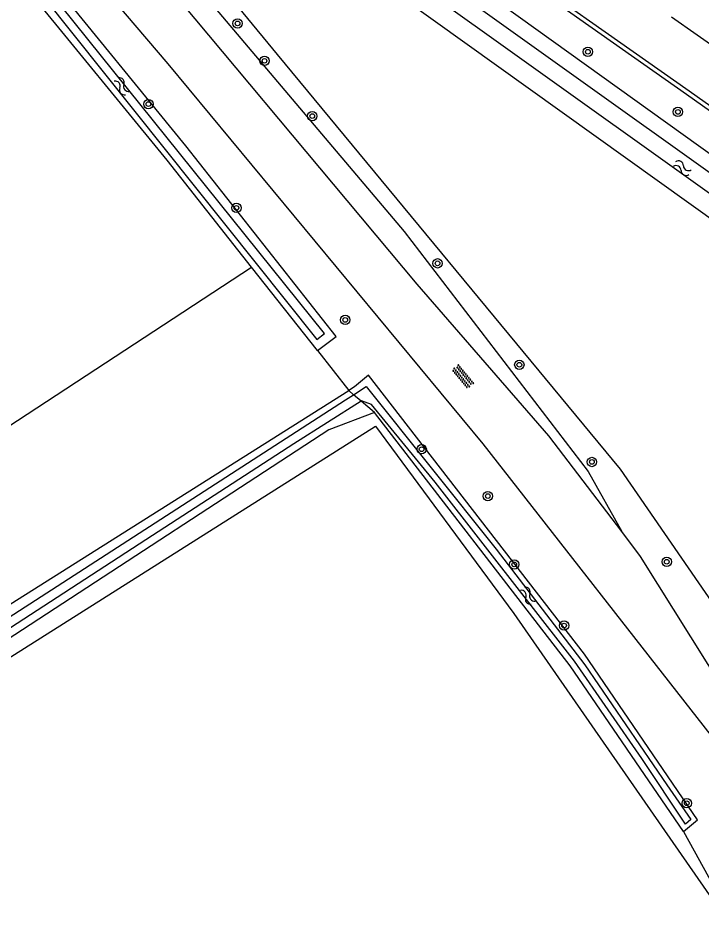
# Model space of a CAD drawing. Extents: x 136000 to 141000, y 400494 to 402006.
# Drawn here: x 136621.1 to 136679.5, y 401258.3 to 401336 of the extents above; entities that cross this region are included whole.
import ezdxf

# ---------------------------------------------------------------- set-up
doc = ezdxf.new("R2010")
doc.units = 0
for name, color, linetype in [('gg-afsc-erfafscheiding', 7, 'Continuous'), ('gg-knt-bronhoudergrens', 7, 'Continuous'), ('gg-knt-onverhard', 7, 'Continuous'), ('gg-knt-verharding', 7, 'Continuous'), ('gg-kntw-bovenkant insteek waterloop', 7, 'Continuous'), ('gg-kntw-waterlijn', 7, 'Continuous'), ('gt-grn-groengrens', 7, 'Continuous'), ('gt-grn-groengrens NZ', 7, 'Continuous'), ('gt-grn-vlakafsluiter', 7, 'Continuous'), ('gt-symb-boom', 7, 'Continuous'), ('gt-symb-overige verharding', 7, 'Continuous'), ('gt-symb-watersymbool', 7, 'Continuous')]:
    doc.layers.add(name, color=color, linetype=linetype)

# ---------------------------------------------------------------- blocks, each defined once
blk = doc.blocks.new('gt0-BOOM')
at = {"layer": 'gt-symb-boom'}
for radius in [0.4, 0.2]:
    blk.add_circle((0, 0), radius, dxfattribs=at)
blk = doc.blocks.new('gt0-OVH')
at = {"layer": 'gt-symb-overige verharding'}
for points in [[(-0.972, 0.298), (-0.967, 0.308), (-0.965, 0.319), (-0.966, 0.33), (-0.971, 0.34), (-0.978, 0.348), (-0.988, 0.353), (-0.999, 0.355), (-1.01, 0.354), (-1.02, 0.349), (-1.028, 0.342), (-1.033, 0.332), (-1.035, 0.321), (-1.034, 0.31), (-1.029, 0.3), (-1.022, 0.292), (-1.012, 0.287), (-1.001, 0.285), (-0.99, 0.286), (-0.98, 0.291)], [(-0.872, 0.106), (-0.867, 0.116), (-0.865, 0.126), (-0.866, 0.137), (-0.871, 0.147), (-0.878, 0.156), (-0.888, 0.161), (-0.899, 0.163), (-0.91, 0.162), (-0.92, 0.157), (-0.928, 0.15), (-0.933, 0.14), (-0.935, 0.129), (-0.934, 0.118), (-0.929, 0.108), (-0.922, 0.1), (-0.912, 0.095), (-0.901, 0.092), (-0.89, 0.094), (-0.88, 0.098)], [(-0.772, 0.298), (-0.767, 0.308), (-0.765, 0.319), (-0.766, 0.33), (-0.771, 0.34), (-0.778, 0.348), (-0.788, 0.353), (-0.799, 0.355), (-0.81, 0.354), (-0.82, 0.349), (-0.828, 0.342), (-0.833, 0.332), (-0.835, 0.321), (-0.834, 0.31), (-0.829, 0.3), (-0.822, 0.292), (-0.812, 0.287), (-0.801, 0.285), (-0.79, 0.286), (-0.78, 0.291)], [(-0.672, 0.106), (-0.667, 0.116), (-0.665, 0.126), (-0.666, 0.137), (-0.671, 0.147), (-0.678, 0.156), (-0.688, 0.161), (-0.699, 0.163), (-0.71, 0.162), (-0.72, 0.157), (-0.728, 0.15), (-0.733, 0.14), (-0.735, 0.129), (-0.734, 0.118), (-0.729, 0.108), (-0.722, 0.1), (-0.712, 0.095), (-0.701, 0.092), (-0.69, 0.094), (-0.68, 0.098)], [(-0.572, 0.298), (-0.567, 0.308), (-0.565, 0.319), (-0.566, 0.33), (-0.571, 0.34), (-0.578, 0.348), (-0.588, 0.353), (-0.599, 0.355), (-0.61, 0.354), (-0.62, 0.349), (-0.628, 0.342), (-0.633, 0.332), (-0.635, 0.321), (-0.634, 0.31), (-0.629, 0.3), (-0.622, 0.292), (-0.612, 0.287), (-0.601, 0.285), (-0.59, 0.286), (-0.58, 0.291)], [(-0.472, 0.106), (-0.467, 0.116), (-0.465, 0.126), (-0.466, 0.137), (-0.471, 0.147), (-0.478, 0.156), (-0.488, 0.161), (-0.499, 0.163), (-0.51, 0.162), (-0.52, 0.157), (-0.528, 0.15), (-0.533, 0.14), (-0.535, 0.129), (-0.534, 0.118), (-0.529, 0.108), (-0.522, 0.1), (-0.512, 0.095), (-0.501, 0.092), (-0.49, 0.094), (-0.48, 0.098)], [(-0.372, 0.298), (-0.367, 0.308), (-0.365, 0.319), (-0.366, 0.33), (-0.371, 0.34), (-0.378, 0.348), (-0.388, 0.353), (-0.399, 0.355), (-0.41, 0.354), (-0.42, 0.349), (-0.428, 0.342), (-0.433, 0.332), (-0.435, 0.321), (-0.434, 0.31), (-0.429, 0.3), (-0.422, 0.292), (-0.412, 0.287), (-0.401, 0.285), (-0.39, 0.286), (-0.38, 0.291)], [(-0.272, 0.106), (-0.267, 0.116), (-0.265, 0.126), (-0.266, 0.137), (-0.271, 0.147), (-0.278, 0.156), (-0.288, 0.161), (-0.299, 0.163), (-0.31, 0.162), (-0.32, 0.157), (-0.328, 0.15), (-0.333, 0.14), (-0.335, 0.129), (-0.334, 0.118), (-0.329, 0.108), (-0.322, 0.1), (-0.312, 0.095), (-0.301, 0.092), (-0.29, 0.094), (-0.28, 0.098)], [(-0.172, 0.298), (-0.167, 0.308), (-0.165, 0.319), (-0.166, 0.33), (-0.171, 0.34), (-0.178, 0.348), (-0.188, 0.353), (-0.199, 0.355), (-0.21, 0.354), (-0.22, 0.349), (-0.228, 0.342), (-0.233, 0.332), (-0.235, 0.321), (-0.234, 0.31), (-0.229, 0.3), (-0.222, 0.292), (-0.212, 0.287), (-0.201, 0.285), (-0.19, 0.286), (-0.18, 0.291)], [(-0.072, 0.106), (-0.067, 0.116), (-0.065, 0.126), (-0.066, 0.137), (-0.071, 0.147), (-0.078, 0.156), (-0.088, 0.161), (-0.099, 0.163), (-0.11, 0.162), (-0.12, 0.157), (-0.128, 0.15), (-0.133, 0.14), (-0.135, 0.129), (-0.134, 0.118), (-0.129, 0.108), (-0.122, 0.1), (-0.112, 0.095), (-0.101, 0.092), (-0.09, 0.094), (-0.08, 0.098)], [(0.028, 0.298), (0.033, 0.308), (0.035, 0.319), (0.034, 0.33), (0.029, 0.34), (0.022, 0.348), (0.012, 0.353), (0.001, 0.355), (-0.01, 0.354), (-0.02, 0.349), (-0.028, 0.342), (-0.033, 0.332), (-0.035, 0.321), (-0.034, 0.31), (-0.029, 0.3), (-0.022, 0.292), (-0.012, 0.287), (-0.001, 0.285), (0.01, 0.286), (0.02, 0.291)], [(0.128, 0.106), (0.133, 0.116), (0.135, 0.126), (0.134, 0.137), (0.129, 0.147), (0.122, 0.156), (0.112, 0.161), (0.101, 0.163), (0.09, 0.162), (0.08, 0.157), (0.072, 0.15), (0.067, 0.14), (0.065, 0.129), (0.066, 0.118), (0.071, 0.108), (0.078, 0.1), (0.088, 0.095), (0.099, 0.092), (0.11, 0.094), (0.12, 0.098)], [(0.228, 0.298), (0.233, 0.308), (0.235, 0.319), (0.234, 0.33), (0.229, 0.34), (0.222, 0.348), (0.212, 0.353), (0.201, 0.355), (0.19, 0.354), (0.18, 0.349), (0.172, 0.342), (0.167, 0.332), (0.165, 0.321), (0.166, 0.31), (0.171, 0.3), (0.178, 0.292), (0.188, 0.287), (0.199, 0.285), (0.21, 0.286), (0.22, 0.291)], [(0.328, 0.106), (0.333, 0.116), (0.335, 0.126), (0.334, 0.137), (0.329, 0.147), (0.322, 0.156), (0.312, 0.161), (0.301, 0.163), (0.29, 0.162), (0.28, 0.157), (0.272, 0.15), (0.267, 0.14), (0.265, 0.129), (0.266, 0.118), (0.271, 0.108), (0.278, 0.1), (0.288, 0.095), (0.299, 0.092), (0.31, 0.094), (0.32, 0.098)], [(0.428, 0.298), (0.433, 0.308), (0.435, 0.319), (0.434, 0.33), (0.429, 0.34), (0.422, 0.348), (0.412, 0.353), (0.401, 0.355), (0.39, 0.354), (0.38, 0.349), (0.372, 0.342), (0.367, 0.332), (0.365, 0.321), (0.366, 0.31), (0.371, 0.3), (0.378, 0.292), (0.388, 0.287), (0.399, 0.285), (0.41, 0.286), (0.42, 0.291)], [(0.528, 0.106), (0.533, 0.116), (0.535, 0.126), (0.534, 0.137), (0.529, 0.147), (0.522, 0.156), (0.512, 0.161), (0.501, 0.163), (0.49, 0.162), (0.48, 0.157), (0.472, 0.15), (0.467, 0.14), (0.465, 0.129), (0.466, 0.118), (0.471, 0.108), (0.478, 0.1), (0.488, 0.095), (0.499, 0.092), (0.51, 0.094), (0.52, 0.098)], [(0.628, 0.298), (0.633, 0.308), (0.635, 0.319), (0.634, 0.33), (0.629, 0.34), (0.622, 0.348), (0.612, 0.353), (0.601, 0.355), (0.59, 0.354), (0.58, 0.349), (0.572, 0.342), (0.567, 0.332), (0.565, 0.321), (0.566, 0.31), (0.571, 0.3), (0.578, 0.292), (0.588, 0.287), (0.599, 0.285), (0.61, 0.286), (0.62, 0.291)], [(0.728, 0.106), (0.733, 0.116), (0.735, 0.126), (0.734, 0.137), (0.729, 0.147), (0.722, 0.156), (0.712, 0.161), (0.701, 0.163), (0.69, 0.162), (0.68, 0.157), (0.672, 0.15), (0.667, 0.14), (0.665, 0.129), (0.666, 0.118), (0.671, 0.108), (0.678, 0.1), (0.688, 0.095), (0.699, 0.092), (0.71, 0.094), (0.72, 0.098)], [(0.828, 0.298), (0.833, 0.308), (0.835, 0.319), (0.834, 0.33), (0.829, 0.34), (0.822, 0.348), (0.812, 0.353), (0.801, 0.355), (0.79, 0.354), (0.78, 0.349), (0.772, 0.342), (0.767, 0.332), (0.765, 0.321), (0.766, 0.31), (0.771, 0.3), (0.778, 0.292), (0.788, 0.287), (0.799, 0.285), (0.81, 0.286), (0.82, 0.291)], [(0.928, 0.106), (0.933, 0.116), (0.935, 0.126), (0.934, 0.137), (0.929, 0.147), (0.922, 0.156), (0.912, 0.161), (0.901, 0.163), (0.89, 0.162), (0.88, 0.157), (0.872, 0.15), (0.867, 0.14), (0.865, 0.129), (0.866, 0.118), (0.871, 0.108), (0.878, 0.1), (0.888, 0.095), (0.899, 0.092), (0.91, 0.094), (0.92, 0.098)], [(1.028, 0.298), (1.033, 0.308), (1.035, 0.319), (1.034, 0.33), (1.029, 0.34), (1.022, 0.348), (1.012, 0.353), (1.001, 0.355), (0.99, 0.354), (0.98, 0.349), (0.972, 0.342), (0.967, 0.332), (0.965, 0.321), (0.966, 0.31), (0.971, 0.3), (0.978, 0.292), (0.988, 0.287), (0.999, 0.285), (1.01, 0.286), (1.02, 0.291)], [(-0.972, -0.142), (-0.967, -0.132), (-0.965, -0.121), (-0.966, -0.11), (-0.971, -0.1), (-0.978, -0.092), (-0.988, -0.087), (-0.999, -0.085), (-1.01, -0.086), (-1.02, -0.091), (-1.028, -0.098), (-1.033, -0.108), (-1.035, -0.119), (-1.034, -0.13), (-1.029, -0.14), (-1.022, -0.148), (-1.012, -0.153), (-1.001, -0.155), (-0.99, -0.154), (-0.98, -0.149)], [(-0.872, -0.334), (-0.867, -0.324), (-0.865, -0.314), (-0.866, -0.303), (-0.871, -0.293), (-0.878, -0.284), (-0.888, -0.279), (-0.899, -0.277), (-0.91, -0.278), (-0.92, -0.283), (-0.928, -0.29), (-0.933, -0.3), (-0.935, -0.311), (-0.934, -0.322), (-0.929, -0.332), (-0.922, -0.34), (-0.912, -0.345), (-0.901, -0.348), (-0.89, -0.346), (-0.88, -0.342)], [(-0.772, -0.142), (-0.767, -0.132), (-0.765, -0.121), (-0.766, -0.11), (-0.771, -0.1), (-0.778, -0.092), (-0.788, -0.087), (-0.799, -0.085), (-0.81, -0.086), (-0.82, -0.091), (-0.828, -0.098), (-0.833, -0.108), (-0.835, -0.119), (-0.834, -0.13), (-0.829, -0.14), (-0.822, -0.148), (-0.812, -0.153), (-0.801, -0.155), (-0.79, -0.154), (-0.78, -0.149)], [(-0.672, -0.334), (-0.667, -0.324), (-0.665, -0.314), (-0.666, -0.303), (-0.671, -0.293), (-0.678, -0.284), (-0.688, -0.279), (-0.699, -0.277), (-0.71, -0.278), (-0.72, -0.283), (-0.728, -0.29), (-0.733, -0.3), (-0.735, -0.311), (-0.734, -0.322), (-0.729, -0.332), (-0.722, -0.34), (-0.712, -0.345), (-0.701, -0.348), (-0.69, -0.346), (-0.68, -0.342)], [(-0.572, -0.142), (-0.567, -0.132), (-0.565, -0.121), (-0.566, -0.11), (-0.571, -0.1), (-0.578, -0.092), (-0.588, -0.087), (-0.599, -0.085), (-0.61, -0.086), (-0.62, -0.091), (-0.628, -0.098), (-0.633, -0.108), (-0.635, -0.119), (-0.634, -0.13), (-0.629, -0.14), (-0.622, -0.148), (-0.612, -0.153), (-0.601, -0.155), (-0.59, -0.154), (-0.58, -0.149)], [(-0.472, -0.334), (-0.467, -0.324), (-0.465, -0.314), (-0.466, -0.303), (-0.471, -0.293), (-0.478, -0.284), (-0.488, -0.279), (-0.499, -0.277), (-0.51, -0.278), (-0.52, -0.283), (-0.528, -0.29), (-0.533, -0.3), (-0.535, -0.311), (-0.534, -0.322), (-0.529, -0.332), (-0.522, -0.34), (-0.512, -0.345), (-0.501, -0.348), (-0.49, -0.346), (-0.48, -0.342)], [(-0.372, -0.142), (-0.367, -0.132), (-0.365, -0.121), (-0.366, -0.11), (-0.371, -0.1), (-0.378, -0.092), (-0.388, -0.087), (-0.399, -0.085), (-0.41, -0.086), (-0.42, -0.091), (-0.428, -0.098), (-0.433, -0.108), (-0.435, -0.119), (-0.434, -0.13), (-0.429, -0.14), (-0.422, -0.148), (-0.412, -0.153), (-0.401, -0.155), (-0.39, -0.154), (-0.38, -0.149)], [(-0.272, -0.334), (-0.267, -0.324), (-0.265, -0.314), (-0.266, -0.303), (-0.271, -0.293), (-0.278, -0.284), (-0.288, -0.279), (-0.299, -0.277), (-0.31, -0.278), (-0.32, -0.283), (-0.328, -0.29), (-0.333, -0.3), (-0.335, -0.311), (-0.334, -0.322), (-0.329, -0.332), (-0.322, -0.34), (-0.312, -0.345), (-0.301, -0.348), (-0.29, -0.346), (-0.28, -0.342)], [(-0.172, -0.142), (-0.167, -0.132), (-0.165, -0.121), (-0.166, -0.11), (-0.171, -0.1), (-0.178, -0.092), (-0.188, -0.087), (-0.199, -0.085), (-0.21, -0.086), (-0.22, -0.091), (-0.228, -0.098), (-0.233, -0.108), (-0.235, -0.119), (-0.234, -0.13), (-0.229, -0.14), (-0.222, -0.148), (-0.212, -0.153), (-0.201, -0.155), (-0.19, -0.154), (-0.18, -0.149)], [(-0.072, -0.334), (-0.067, -0.324), (-0.065, -0.314), (-0.066, -0.303), (-0.071, -0.293), (-0.078, -0.284), (-0.088, -0.279), (-0.099, -0.277), (-0.11, -0.278), (-0.12, -0.283), (-0.128, -0.29), (-0.133, -0.3), (-0.135, -0.311), (-0.134, -0.322), (-0.129, -0.332), (-0.122, -0.34), (-0.112, -0.345), (-0.101, -0.348), (-0.09, -0.346), (-0.08, -0.342)], [(0.028, -0.142), (0.033, -0.132), (0.035, -0.121), (0.034, -0.11), (0.029, -0.1), (0.022, -0.092), (0.012, -0.087), (0.001, -0.085), (-0.01, -0.086), (-0.02, -0.091), (-0.028, -0.098), (-0.033, -0.108), (-0.035, -0.119), (-0.034, -0.13), (-0.029, -0.14), (-0.022, -0.148), (-0.012, -0.153), (-0.001, -0.155), (0.01, -0.154), (0.02, -0.149)], [(0.128, -0.334), (0.133, -0.324), (0.135, -0.314), (0.134, -0.303), (0.129, -0.293), (0.122, -0.284), (0.112, -0.279), (0.101, -0.277), (0.09, -0.278), (0.08, -0.283), (0.072, -0.29), (0.067, -0.3), (0.065, -0.311), (0.066, -0.322), (0.071, -0.332), (0.078, -0.34), (0.088, -0.345), (0.099, -0.348), (0.11, -0.346), (0.12, -0.342)], [(0.228, -0.142), (0.233, -0.132), (0.235, -0.121), (0.234, -0.11), (0.229, -0.1), (0.222, -0.092), (0.212, -0.087), (0.201, -0.085), (0.19, -0.086), (0.18, -0.091), (0.172, -0.098), (0.167, -0.108), (0.165, -0.119), (0.166, -0.13), (0.171, -0.14), (0.178, -0.148), (0.188, -0.153), (0.199, -0.155), (0.21, -0.154), (0.22, -0.149)], [(0.328, -0.334), (0.333, -0.324), (0.335, -0.314), (0.334, -0.303), (0.329, -0.293), (0.322, -0.284), (0.312, -0.279), (0.301, -0.277), (0.29, -0.278), (0.28, -0.283), (0.272, -0.29), (0.267, -0.3), (0.265, -0.311), (0.266, -0.322), (0.271, -0.332), (0.278, -0.34), (0.288, -0.345), (0.299, -0.348), (0.31, -0.346), (0.32, -0.342)], [(0.428, -0.142), (0.433, -0.132), (0.435, -0.121), (0.434, -0.11), (0.429, -0.1), (0.422, -0.092), (0.412, -0.087), (0.401, -0.085), (0.39, -0.086), (0.38, -0.091), (0.372, -0.098), (0.367, -0.108), (0.365, -0.119), (0.366, -0.13), (0.371, -0.14), (0.378, -0.148), (0.388, -0.153), (0.399, -0.155), (0.41, -0.154), (0.42, -0.149)], [(0.528, -0.334), (0.533, -0.324), (0.535, -0.314), (0.534, -0.303), (0.529, -0.293), (0.522, -0.284), (0.512, -0.279), (0.501, -0.277), (0.49, -0.278), (0.48, -0.283), (0.472, -0.29), (0.467, -0.3), (0.465, -0.311), (0.466, -0.322), (0.471, -0.332), (0.478, -0.34), (0.488, -0.345), (0.499, -0.348), (0.51, -0.346), (0.52, -0.342)], [(0.628, -0.142), (0.633, -0.132), (0.635, -0.121), (0.634, -0.11), (0.629, -0.1), (0.622, -0.092), (0.612, -0.087), (0.601, -0.085), (0.59, -0.086), (0.58, -0.091), (0.572, -0.098), (0.567, -0.108), (0.565, -0.119), (0.566, -0.13), (0.571, -0.14), (0.578, -0.148), (0.588, -0.153), (0.599, -0.155), (0.61, -0.154), (0.62, -0.149)], [(0.728, -0.334), (0.733, -0.324), (0.735, -0.314), (0.734, -0.303), (0.729, -0.293), (0.722, -0.284), (0.712, -0.279), (0.701, -0.277), (0.69, -0.278), (0.68, -0.283), (0.672, -0.29), (0.667, -0.3), (0.665, -0.311), (0.666, -0.322), (0.671, -0.332), (0.678, -0.34), (0.688, -0.345), (0.699, -0.348), (0.71, -0.346), (0.72, -0.342)], [(0.828, -0.142), (0.833, -0.132), (0.835, -0.121), (0.834, -0.11), (0.829, -0.1), (0.822, -0.092), (0.812, -0.087), (0.801, -0.085), (0.79, -0.086), (0.78, -0.091), (0.772, -0.098), (0.767, -0.108), (0.765, -0.119), (0.766, -0.13), (0.771, -0.14), (0.778, -0.148), (0.788, -0.153), (0.799, -0.155), (0.81, -0.154), (0.82, -0.149)], [(0.928, -0.334), (0.933, -0.324), (0.935, -0.314), (0.934, -0.303), (0.929, -0.293), (0.922, -0.284), (0.912, -0.279), (0.901, -0.277), (0.89, -0.278), (0.88, -0.283), (0.872, -0.29), (0.867, -0.3), (0.865, -0.311), (0.866, -0.322), (0.871, -0.332), (0.878, -0.34), (0.888, -0.345), (0.899, -0.348), (0.91, -0.346), (0.92, -0.342)], [(1.028, -0.142), (1.033, -0.132), (1.035, -0.121), (1.034, -0.11), (1.029, -0.1), (1.022, -0.092), (1.012, -0.087), (1.001, -0.085), (0.99, -0.086), (0.98, -0.091), (0.972, -0.098), (0.967, -0.108), (0.965, -0.119), (0.966, -0.13), (0.971, -0.14), (0.978, -0.148), (0.988, -0.153), (0.999, -0.155), (1.01, -0.154), (1.02, -0.149)]]:
    blk.add_lwpolyline(points, close=True, dxfattribs=at)
blk = doc.blocks.new('gt0-WA')
at = {"layer": 'gt-symb-watersymbool'}
for centre, start, end in [((-0.323, 0.022), 28.07249, 151.92751), ((0.427, 0.422), 208.07248, 331.92751), ((-0.323, -0.428), 28.07249, 151.92751), ((0.427, -0.028), 208.07248, 331.92751)]:
    blk.add_arc(centre, 0.425, start, end, dxfattribs=at)

msp = doc.modelspace()

# ---------------------------------------------------------------- linework, layer by layer
at = {"layer": 'gg-afsc-erfafscheiding'}
msp.add_line((136646.694, 401307.572), (136649.347, 401304.16), dxfattribs=at)
at = {"layer": 'gg-knt-bronhoudergrens'}
for points in [[(136633.684, 401344.537), (136632.445, 401343.353), (136654.087, 401317.749), (136669.789, 401297.238), (136672.659, 401292.119)], [(136329.104, 401092.758), (136332.216, 401095.043), (136332.255, 401095.73), (136332.53, 401096.416), (136333.387, 401097.192), (136336, 401099.053), (136351.329, 401109.201), (136383.439, 401129.65), (136457.534, 401176.827), (136492.626, 401198.498), (136534.155, 401224.696), (136593.425, 401261.112), (136596.377, 401263.424), (136596.377, 401266.176), (136651.647, 401301.124), (136663.445, 401285.126), (136707.951, 401221.008), (136747.52, 401164.375), (136787.016, 401107.847)]]:
    msp.add_lwpolyline(points, dxfattribs=at)
at = {"layer": 'gg-knt-onverhard'}
for points in [[(136672.659, 401292.119), (136666.439, 401300.31), (136655.179, 401313.26), (136629.082, 401344.505)], [(136625.792, 401341.624), (136633.887, 401332.069), (136660.806, 401299.62), (136680.297, 401274.659), (136689.581, 401260.598), (136743.346, 401182.818)], [(136817.495, 401083.451), (136816.836, 401084.616), (136764.755, 401159.386), (136699.054, 401254.503), (136682.869, 401276.27), (136674.268, 401290), (136672.659, 401292.119)]]:
    msp.add_lwpolyline(points, dxfattribs=at)
at = {"layer": 'gg-knt-verharding'}
msp.add_line((136676.905, 401336.083), (136684.302, 401330.88), dxfattribs=at)
for points in [[(136704.277, 401310.982), (136678.192, 401329.465), (136642.054, 401354.918), (136642.271, 401355.209)], [(136642.271, 401355.209), (136678.421, 401329.772), (136704.512, 401311.287)]]:
    msp.add_lwpolyline(points, dxfattribs=at)
at = {"layer": 'gg-kntw-bovenkant insteek waterloop'}
for p, q in [((136715.988, 401293.209), (136640.086, 401347.618)), ((136646.694, 401307.572), (136641.055, 401314.714)), ((136593.949, 401269.218), (136649.347, 401304.16))]:
    msp.add_line(p, q, dxfattribs=at)
for points in [[(136642.988, 401351.128), (136718.475, 401296.93), (136715.988, 401293.209)], [(136646.694, 401307.572), (136648.288, 401308.792), (136635.441, 401325.064), (136623.691, 401339.519), (136622.151, 401338.17)], [(136641.055, 401314.714), (136633.847, 401323.844), (136622.151, 401338.17)], [(136677.932, 401266.493), (136679.139, 401267.491), (136669.475, 401281.651), (136651.045, 401305.468), (136649.838, 401304.47), (136649.347, 401304.16)], [(136651.534, 401302.278), (136647.635, 401300.797), (136595.296, 401266.651)], [(136677.932, 401266.493), (136668.268, 401280.653), (136651.534, 401302.278)]]:
    msp.add_lwpolyline(points, dxfattribs=at)
at = {"layer": 'gg-kntw-waterlijn'}
for points in [[(136642.036, 401348.275), (136677.96, 401322.595), (136715.716, 401295.604), (136716.552, 401296.773), (136695.956, 401311.496), (136653.827, 401341.613), (136642.799, 401349.497), (136642.036, 401348.275)], [(136623.201, 401337.91), (136646.62, 401308.533), (136647.266, 401309.048), (136623.666, 401338.434), (136623.201, 401337.91)], [(136649.751, 401303.812), (136650.845, 401304.519), (136661.934, 401290.601), (136669.502, 401280.741), (136676.525, 401270.485), (136678.56, 401267.514), (136678.11, 401267.134), (136674.367, 401272.73), (136668.633, 401281.034), (136656.723, 401296.339), (136651.295, 401302.972), (136650.442, 401303.28), (136650.4, 401303.254)], [(136594.965, 401268.754), (136612.837, 401279.97), (136649.062, 401303.367), (136649.751, 401303.812)], [(136650.4, 401303.254), (136644.65, 401299.626), (136632.59, 401291.786), (136608.803, 401276.324), (136595.434, 401267.855), (136594.965, 401268.754)]]:
    msp.add_lwpolyline(points, dxfattribs=at)
at = {"layer": 'gt-grn-groengrens'}
msp.add_line((136677.932, 401266.493), (136680.518, 401261.79), dxfattribs=at)
at = {"layer": 'gt-grn-groengrens NZ'}
msp.add_lwpolyline([(136756.711, 401176.257), (136726.68, 401218.87), (136696.68, 401262.46), (136672.56, 401297.45), (136643.266, 401332.884), (136633.684, 401344.537)], dxfattribs=at)
at = {"layer": 'gt-grn-vlakafsluiter'}
for p, q in [((136649.751, 401303.812), (136649.347, 401304.16)), ((136650.4, 401303.254), (136649.751, 401303.812)), ((136651.534, 401302.278), (136650.4, 401303.254))]:
    msp.add_line(p, q, dxfattribs=at)
msp.add_lwpolyline([(136613.349, 401348.953), (136602.512, 401340.048), (136601.798, 401341.159), (136601.03, 401340.63), (136597.776, 401338.196), (136598.596, 401337.005), (136577.006, 401320.257), (136600.21, 401287.978), (136641.055, 401314.714)], dxfattribs=at)

# ---------------------------------------------------------------- block references
at = {"layer": 'gt-symb-boom'}
for p in [(136639.849, 401335.528), (136669.771, 401333.105), (136642.153, 401332.332), (136632.239, 401328.636), (136646.233, 401327.615), (136677.46, 401327.972), (136639.754, 401319.768), (136656.93, 401315.032), (136649.049, 401310.199), (136663.917, 401306.366), (136655.575, 401299.153), (136670.111, 401298.062), (136661.227, 401295.154), (136663.482, 401289.314), (136676.506, 401289.534), (136667.733, 401284.091), (136678.212, 401268.91)]:
    msp.add_blockref('gt0-BOOM', p, dxfattribs=at)
at = {"layer": 'gt-symb-overige verharding', "rotation": -50.27513746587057}
msp.add_blockref('gt0-OVH', (136659.096, 401305.353), dxfattribs=at)
at = {"layer": 'gt-symb-watersymbool'}
for p, rotation in [((136629.946, 401330.199), -50.883910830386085), ((136677.785, 401323.192), -27.0006547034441), ((136664.612, 401286.683), -52.270730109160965)]:
    msp.add_blockref('gt0-WA', p, dxfattribs=dict(at, rotation=rotation))

doc.saveas('drawing.dxf')
